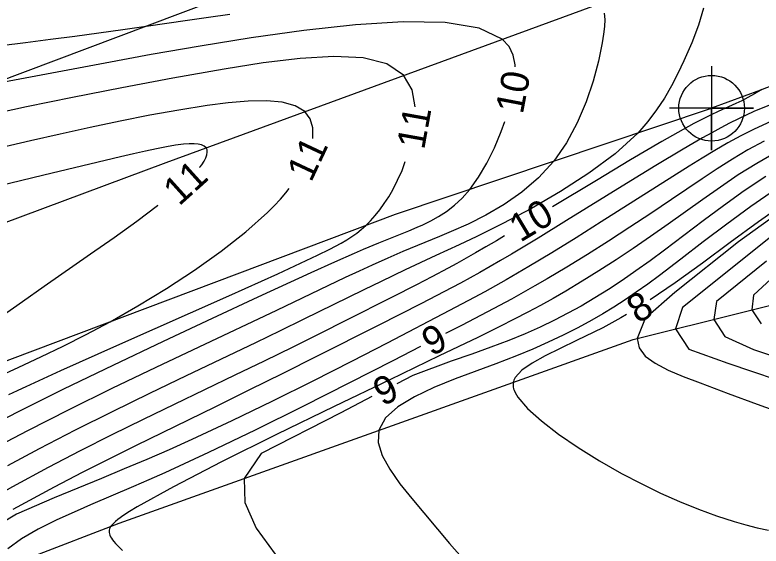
# Model space of a CAD drawing. Extents: x 2602990 to 2605851, y 618069 to 619180.
# Drawn here: x 2603135.9 to 2603189.3, y 618321.3 to 618359.3 of the extents above; entities that cross this region are included whole.
import ezdxf

# ---------------------------------------------------------------- set-up
doc = ezdxf.new("R2010")
doc.units = 0
for name, color, linetype in [('DTM Contours Major', 7, 'Continuous'), ('DTM Contours Minor', 7, 'Continuous'), ('DTM Contours Minor Text', 7, 'Continuous'), ('Exist Roads EOP', 7, 'Continuous'), ('Exist Roads EOP Cogo Point CELL', 7, 'Continuous'), ('PH Exist DTM Breakline', 7, 'Continuous')]:
    doc.layers.add(name, color=color, linetype=linetype)

# ---------------------------------------------------------------- blocks, each defined once
blk = doc.blocks.new('EXIST ROADS EOP COGO POINT')
at = {"layer": 'Exist Roads EOP Cogo Point CELL'}
blk.add_lwpolyline([(0, 0.06), (0, -0.06), (0, 0), (0.06, 0), (-0.06, 0)], dxfattribs=at)
blk.add_circle((0, 0), 0.0469, dxfattribs=at)

msp = doc.modelspace()

# ---------------------------------------------------------------- linework, layer by layer
at = {"layer": 'DTM Contours Major'}
for points in [[(2603185.136, 618359.755), (2603184.779, 618358.537), (2603184.292, 618357.273), (2603183.729, 618356.003), (2603183.299, 618355.097), (2603182.842, 618354.21), (2603182.343, 618353.341), (2603181.786, 618352.489), (2603181.155, 618351.656), (2603180.434, 618350.84), (2603178.824, 618349.362), (2603176.95, 618347.962), (2603174.917, 618346.656), (2603172.832, 618345.458), (2603170.798, 618344.386), (2603168.923, 618343.456), (2603167.676, 618342.858), (2603166.01, 618342.078), (2603163.815, 618341.058), (2603162.093, 618340.242), (2603160.848, 618339.638), (2603156.511, 618337.507), (2603154.864, 618336.701), (2603153.115, 618335.853), (2603148.155, 618333.483), (2603145.532, 618332.225), (2603142.875, 618330.931), (2603140.229, 618329.611), (2603137.642, 618328.274), (2603135.377, 618327.056)], [(2603191.596, 618344.727), (2603187.8, 618341.706), (2603185.748, 618340.058), (2603183.641, 618338.383), (2603183.131, 618336.846), (2603184.089, 618335.395), (2603186.874, 618334.386), (2603192.087, 618332.638)]]:
    msp.add_lwpolyline(points, dxfattribs=at)
at = {"layer": 'DTM Contours Minor'}
for points in [[(2603133.172, 618356.886), (2603136.679, 618357.317), (2603138.449, 618357.541), (2603140.195, 618357.767), (2603141.918, 618357.996), (2603143.619, 618358.23), (2603145.298, 618358.469), (2603148.259, 618358.903), (2603149.755, 618359.116), (2603151.282, 618359.319)], [(2603178.043, 618359.413), (2603178.073, 618358.96), (2603178.054, 618358.452), (2603177.995, 618357.893), (2603177.9, 618357.286), (2603177.631, 618355.973), (2603177.246, 618354.544), (2603176.74, 618353.058), (2603176.107, 618351.571), (2603175.339, 618350.141), (2603174.431, 618348.826), (2603173.344, 618347.632), (2603172.144, 618346.605), (2603170.876, 618345.726), (2603169.584, 618344.976), (2603168.312, 618344.339), (2603167.104, 618343.796), (2603166.267, 618343.441), (2603163.652, 618342.365), (2603162.579, 618341.907), (2603161.454, 618341.407), (2603160.524, 618340.979), (2603159.523, 618340.509), (2603154.617, 618338.165), (2603149.049, 618335.537), (2603145.977, 618334.081), (2603142.847, 618332.577), (2603139.759, 618331.063), (2603136.813, 618329.574), (2603134.792, 618328.516)], [(2603171.674, 618355.575), (2603171.673, 618355.707), (2603171.53, 618356.406), (2603171.233, 618357.025), (2603170.755, 618357.552), (2603169.096, 618358.342), (2603166.68, 618358.728), (2603163.676, 618358.779), (2603160.25, 618358.567), (2603156.57, 618358.16), (2603152.804, 618357.629), (2603149.162, 618357.046), (2603145.661, 618356.439), (2603142.364, 618355.836), (2603136.636, 618354.759), (2603134.33, 618354.341)], [(2603164.516, 618352.706), (2603164.299, 618353.917), (2603163.697, 618354.962), (2603162.495, 618355.775), (2603160.806, 618356.203), (2603158.715, 618356.313), (2603156.305, 618356.172), (2603153.66, 618355.848), (2603150.866, 618355.408), (2603147.209, 618354.767), (2603143.559, 618354.079), (2603140.031, 618353.379), (2603136.738, 618352.7), (2603133.794, 618352.073)], [(2603189.314, 618353.948), (2603188.784, 618353.634), (2603188.306, 618353.37), (2603187.865, 618353.146), (2603187.448, 618352.947), (2603186.179, 618352.378), (2603185.689, 618352.148), (2603185.15, 618351.883), (2603184.451, 618351.519), (2603184.065, 618351.311), (2603182.161, 618350.234), (2603179.92, 618348.914), (2603177.479, 618347.447), (2603174.35, 618345.555)], [(2603157.201, 618350.447), (2603157.208, 618350.485), (2603157.203, 618351.219), (2603157.019, 618351.856), (2603156.64, 618352.371), (2603155.951, 618352.79), (2603155.022, 618353.035), (2603153.89, 618353.132), (2603152.592, 618353.107), (2603151.167, 618352.986), (2603149.651, 618352.795), (2603147.638, 618352.483), (2603145.56, 618352.111), (2603143.439, 618351.692), (2603141.296, 618351.238), (2603139.152, 618350.761), (2603137.027, 618350.274), (2603133.016, 618349.344)], [(2603189.848, 618352.841), (2603188.738, 618352.367), (2603187.633, 618351.855), (2603187.001, 618351.541), (2603186.366, 618351.21), (2603185.72, 618350.86), (2603185.061, 618350.491), (2603184.381, 618350.1), (2603183.676, 618349.687), (2603181.721, 618348.513), (2603179.633, 618347.233), (2603175.352, 618344.584), (2603173.307, 618343.328), (2603171.423, 618342.193), (2603170.631, 618341.727), (2603169.878, 618341.292), (2603169.157, 618340.884), (2603168.458, 618340.496), (2603167.773, 618340.123), (2603166.579, 618339.49), (2603164.979, 618338.665), (2603161.892, 618337.097), (2603157.467, 618334.867), (2603155.074, 618333.67), (2603152.632, 618332.458), (2603150.198, 618331.26), (2603146.447, 618329.43), (2603144.575, 618328.512), (2603142.675, 618327.567), (2603140.727, 618326.579), (2603138.708, 618325.53), (2603135.761, 618323.952)], [(2603190.256, 618351.812), (2603188.753, 618351.12), (2603187.797, 618350.635), (2603186.869, 618350.129), (2603185.955, 618349.601), (2603185.043, 618349.05), (2603184.119, 618348.476), (2603177.828, 618344.486), (2603176.027, 618343.358), (2603174.29, 618342.286), (2603172.659, 618341.304), (2603171.829, 618340.817), (2603171.032, 618340.36), (2603170.259, 618339.924), (2603169.498, 618339.504), (2603168.738, 618339.092), (2603166.982, 618338.16), (2603162.525, 618335.836), (2603159.966, 618334.514), (2603157.206, 618333.108), (2603154.33, 618331.674), (2603151.424, 618330.266), (2603148.571, 618328.939), (2603146.939, 618328.211), (2603145.332, 618327.517), (2603143.729, 618326.84), (2603142.106, 618326.168), (2603138.712, 618324.777), (2603136.034, 618323.616), (2603133.828, 618322.308)], [(2603134.398, 618330.034), (2603136.127, 618330.921), (2603139.406, 618332.556), (2603142.928, 618334.265), (2603146.528, 618335.978), (2603150.04, 618337.624), (2603153.301, 618339.136), (2603157.098, 618340.877), (2603158.775, 618341.635), (2603160.198, 618342.264), (2603160.833, 618342.536), (2603161.932, 618342.992), (2603164.065, 618343.85), (2603164.672, 618344.105), (2603165.081, 618344.288), (2603165.637, 618344.559), (2603166.2, 618344.872), (2603166.766, 618345.241), (2603167.329, 618345.678), (2603167.884, 618346.197), (2603168.427, 618346.812), (2603169.059, 618347.691), (2603169.652, 618348.695), (2603170.196, 618349.789), (2603170.678, 618350.937), (2603170.934, 618351.669)], [(2603189.463, 618350.253), (2603188.317, 618349.63), (2603187.208, 618348.972), (2603186.121, 618348.286), (2603185.042, 618347.574), (2603182.858, 618346.095), (2603181.376, 618345.101), (2603179.863, 618344.105), (2603178.341, 618343.123), (2603176.835, 618342.171), (2603175.367, 618341.266), (2603173.959, 618340.425), (2603173.09, 618339.921), (2603172.242, 618339.442), (2603171.403, 618338.979), (2603170.559, 618338.523), (2603169.697, 618338.066), (2603167.837, 618337.097), (2603166.688, 618336.506)], [(2603149.11, 618348.368), (2603149.16, 618348.431), (2603149.269, 618348.577), (2603149.434, 618348.834), (2603149.555, 618349.07), (2603149.631, 618349.285), (2603149.661, 618349.477), (2603149.645, 618349.643), (2603149.582, 618349.781), (2603149.452, 618349.905), (2603149.262, 618349.993), (2603149.016, 618350.047), (2603148.716, 618350.07), (2603148.367, 618350.065), (2603147.97, 618350.034), (2603147.4, 618349.963), (2603146.758, 618349.856), (2603146.043, 618349.718), (2603145.254, 618349.55), (2603144.39, 618349.355), (2603143.45, 618349.135), (2603137.98, 618347.818), (2603134.719, 618347.054)], [(2603190.299, 618349.451), (2603188.941, 618348.673), (2603187.624, 618347.844), (2603186.34, 618346.98), (2603185.081, 618346.094), (2603182.606, 618344.318), (2603181.358, 618343.441), (2603180.116, 618342.592), (2603178.884, 618341.774), (2603177.666, 618340.99), (2603176.466, 618340.245), (2603175.29, 618339.543), (2603174.393, 618339.028), (2603173.493, 618338.529), (2603172.571, 618338.036), (2603171.608, 618337.537), (2603170.585, 618337.021), (2603168.997, 618336.238), (2603166.251, 618334.911), (2603162.716, 618333.214), (2603158.733, 618331.295), (2603154.62, 618329.291), (2603150.69, 618327.337), (2603147.259, 618325.569), (2603144.643, 618324.125), (2603144.095, 618323.794), (2603143.637, 618323.497), (2603143.436, 618323.356), (2603143.26, 618323.223), (2603143.106, 618323.096), (2603142.975, 618322.975), (2603142.866, 618322.859), (2603142.78, 618322.747), (2603142.724, 618322.655), (2603142.683, 618322.565), (2603142.657, 618322.476), (2603142.646, 618322.387), (2603142.648, 618322.298), (2603142.664, 618322.208), (2603142.697, 618322.104), (2603142.747, 618321.997), (2603142.813, 618321.886), (2603142.894, 618321.77), (2603142.99, 618321.649), (2603143.101, 618321.521), (2603143.247, 618321.365), (2603143.594, 618321.019)], [(2603135.482, 618332.166), (2603139.185, 618333.866), (2603143.205, 618335.665), (2603151.217, 618339.211), (2603154.718, 618340.785), (2603157.555, 618342.11), (2603158.431, 618342.542), (2603158.823, 618342.745), (2603159.246, 618342.976), (2603159.637, 618343.204), (2603160.001, 618343.438), (2603160.345, 618343.683), (2603160.675, 618343.945), (2603160.996, 618344.233), (2603161.335, 618344.571), (2603161.67, 618344.945), (2603161.999, 618345.354), (2603162.32, 618345.798), (2603162.632, 618346.277), (2603162.931, 618346.792), (2603163.594, 618348.168), (2603163.816, 618348.797)], [(2603189.587, 618347.726), (2603188.053, 618346.709), (2603186.56, 618345.648), (2603185.109, 618344.571), (2603182.344, 618342.478), (2603181.312, 618341.717), (2603180.305, 618340.995), (2603179.316, 618340.313), (2603178.338, 618339.667), (2603177.365, 618339.057), (2603176.391, 618338.481), (2603175.45, 618337.96), (2603174.482, 618337.461), (2603173.466, 618336.975), (2603172.383, 618336.497), (2603171.211, 618336.017), (2603169.93, 618335.529), (2603168.582, 618335.044), (2603167.1, 618334.53), (2603164.36, 618333.515), (2603163.215, 618332.927)], [(2603108.685, 618320.506), (2603111.937, 618322.252), (2603115.426, 618324.065), (2603119.007, 618325.882), (2603122.539, 618327.639), (2603125.877, 618329.272), (2603128.879, 618330.718), (2603131.066, 618331.754), (2603133.064, 618332.683), (2603136.193, 618334.113), (2603137.764, 618334.843), (2603139.362, 618335.612), (2603141.006, 618336.442), (2603142.715, 618337.354), (2603144.708, 618338.487), (2603146.741, 618339.724), (2603148.748, 618341.038), (2603150.667, 618342.401), (2603152.432, 618343.788), (2603153.981, 618345.172), (2603154.451, 618345.641), (2603154.887, 618346.107), (2603155.289, 618346.572), (2603155.523, 618346.867)], [(2603190.28, 618346.799), (2603188.52, 618345.591), (2603186.796, 618344.328), (2603185.122, 618343.055), (2603183.515, 618341.817), (2603181.989, 618340.661), (2603181.145, 618340.043), (2603180.327, 618339.464), (2603179.525, 618338.92), (2603178.734, 618338.408), (2603177.945, 618337.922), (2603177.15, 618337.46), (2603176.142, 618336.912), (2603175.106, 618336.388), (2603174.036, 618335.886), (2603172.926, 618335.398), (2603171.768, 618334.921), (2603170.288, 618334.348), (2603167.376, 618333.267), (2603165.866, 618332.66), (2603164.47, 618332.002), (2603163.285, 618331.281), (2603162.405, 618330.485), (2603161.923, 618329.6), (2603161.885, 618328.734), (2603162.17, 618327.801), (2603162.71, 618326.814), (2603163.44, 618325.784), (2603164.291, 618324.724), (2603166.991, 618321.514), (2603167.878, 618320.494)], [(2603105.932, 618321.061), (2603107.221, 618321.673), (2603109.961, 618322.987), (2603112.939, 618324.435), (2603116.015, 618325.963), (2603119.049, 618327.516), (2603121.903, 618329.038), (2603124.436, 618330.476), (2603125.67, 618331.226), (2603126.791, 618331.944), (2603127.828, 618332.641), (2603128.814, 618333.329), (2603129.777, 618334.019), (2603132.084, 618335.685), (2603133.482, 618336.687), (2603134.939, 618337.724), (2603136.449, 618338.794), (2603138.008, 618339.891), (2603141.317, 618342.201), (2603143.006, 618343.387), (2603144.62, 618344.547), (2603146.101, 618345.656), (2603146.147, 618345.693)], [(2603191.06, 618345.889), (2603189.056, 618344.485), (2603187.05, 618343.013), (2603185.063, 618341.54), (2603183.118, 618340.13), (2603181.33, 618338.914)], [(2603189.85, 618344.658), (2603187.632, 618343.07), (2603183.083, 618339.437), (2603180.972, 618337.6), (2603180.397, 618336.166), (2603180.533, 618335.492), (2603180.978, 618334.907), (2603181.684, 618334.387), (2603182.604, 618333.909), (2603183.692, 618333.45), (2603184.9, 618332.986), (2603186.888, 618332.234), (2603188.979, 618331.457), (2603191.102, 618330.695)], [(2603170.921, 618343.495), (2603170.332, 618343.145), (2603169.568, 618342.698), (2603168.847, 618342.282), (2603168.164, 618341.894), (2603167.511, 618341.529), (2603166.881, 618341.182), (2603165.719, 618340.56), (2603164.623, 618339.988), (2603162.884, 618339.103), (2603159.579, 618337.439), (2603157.727, 618336.516), (2603155.772, 618335.549), (2603153.737, 618334.552), (2603151.643, 618333.536), (2603147.297, 618331.449), (2603145.08, 618330.376), (2603142.838, 618329.273), (2603140.576, 618328.13), (2603138.299, 618326.94), (2603135.748, 618325.554), (2603133.2, 618324.129), (2603128.179, 618321.286)], [(2603189.644, 618341.673), (2603186.063, 618338.804), (2603185.865, 618337.526), (2603186.672, 618336.31), (2603188.702, 618335.369), (2603191.047, 618334.581)], [(2603189.972, 618340.432), (2603188.711, 618339.248), (2603188.598, 618338.207), (2603189.256, 618337.217)], [(2603179.628, 618337.864), (2603179.238, 618337.638), (2603178.586, 618337.276), (2603177.937, 618336.931), (2603177.29, 618336.601), (2603176.064, 618336.007), (2603174.888, 618335.449), (2603173.811, 618334.918), (2603172.885, 618334.404), (2603172.161, 618333.898), (2603171.683, 618333.382), (2603171.627, 618333.286), (2603171.581, 618333.185), (2603171.548, 618333.084), (2603171.536, 618333.034), (2603171.528, 618332.988), (2603171.519, 618332.85), (2603171.531, 618332.708), (2603171.564, 618332.564), (2603171.598, 618332.464), (2603171.668, 618332.304), (2603171.76, 618332.137), (2603171.872, 618331.964), (2603172.563, 618331.16), (2603173.552, 618330.271), (2603174.779, 618329.329), (2603176.183, 618328.368), (2603177.703, 618327.422), (2603179.279, 618326.523), (2603180.678, 618325.789), (2603182.065, 618325.12), (2603183.431, 618324.515), (2603184.77, 618323.975), (2603186.073, 618323.499), (2603187.332, 618323.09), (2603188.16, 618322.849), (2603188.971, 618322.641), (2603189.773, 618322.468)], [(2603164.909, 618335.591), (2603162.935, 618334.574), (2603159.827, 618332.987), (2603156.497, 618331.307), (2603153.09, 618329.619), (2603149.75, 618328.009), (2603146.623, 618326.561), (2603145.48, 618326.052), (2603144.385, 618325.575), (2603141.326, 618324.268), (2603140.359, 618323.852), (2603138.914, 618323.207), (2603137.565, 618322.547), (2603136.374, 618321.858), (2603135.4, 618321.129)], [(2603161.437, 618332.011), (2603159.203, 618330.85), (2603153.52, 618327.932), (2603152.311, 618326.167), (2603152.345, 618324.434), (2603153.15, 618322.609), (2603154.526, 618320.742)]]:
    msp.add_lwpolyline(points, dxfattribs=at)
at = {"layer": 'Exist Roads EOP'}
msp.add_spline([(2604034.633, 618668.486), (2603984.89, 618650.123), (2603936.767, 618631.654), (2603888.195, 618613.335), (2603837.766, 618594.258), (2603782.918, 618573.705), (2603731.939, 618554.39), (2603671.126, 618532.171), (2603621.822, 618514.106), (2603561.545, 618491.877), (2603506.421, 618471.293), (2603452.163, 618451.33), (2603398.364, 618431.316), (2603341.431, 618410.355), (2603281.65, 618388.199), (2603223.033, 618366.475), (2603185.717, 618352.612)], degree=3, dxfattribs=at)
at = {"layer": 'PH Exist DTM Breakline'}
for points in [[(2603183.194, 618372.73), (2603096.745, 618340.197)], [(2603093.621, 618328.945), (2603146.734, 618348.736), (2603185.155, 618362.837)], [(2603103.415, 618322.566), (2603163.12, 618345.032), (2603185.717, 618352.612)], [(2603092.835, 618303.529), (2603143.366, 618322.973), (2603180.099, 618336.092), (2603204.098, 618342.063)]]:
    msp.add_lwpolyline(points, dxfattribs=at)

# ---------------------------------------------------------------- block references
at = {"layer": 'Exist Roads EOP Cogo Point CELL', "xscale": 50, "yscale": 50}
msp.add_blockref('EXIST ROADS EOP COGO POINT', (2603185.717, 618352.612), dxfattribs=at)

# ---------------------------------------------------------------- texts
at = {"layer": 'DTM Contours Minor Text'}
for s, rotation, p in [('10', 79.2628, (2603172.217, 618352.129)), ('11', 79.842, (2603165.167, 618349.598)), ('11', 64.8845, (2603157.087, 618347.26)), ('11', 42.0789, (2603147.65, 618345.575)), ('10', 30.9834, (2603172.04, 618342.994)), ('8', 31.6768, (2603180.455, 618337.183)), ('9', 27.2259, (2603165.675, 618334.86)), ('9', 27.2524, (2603162.202, 618331.282))]:
    msp.add_text(s, height=2, rotation=rotation, dxfattribs=at).set_placement(p)

doc.saveas('drawing.dxf')
